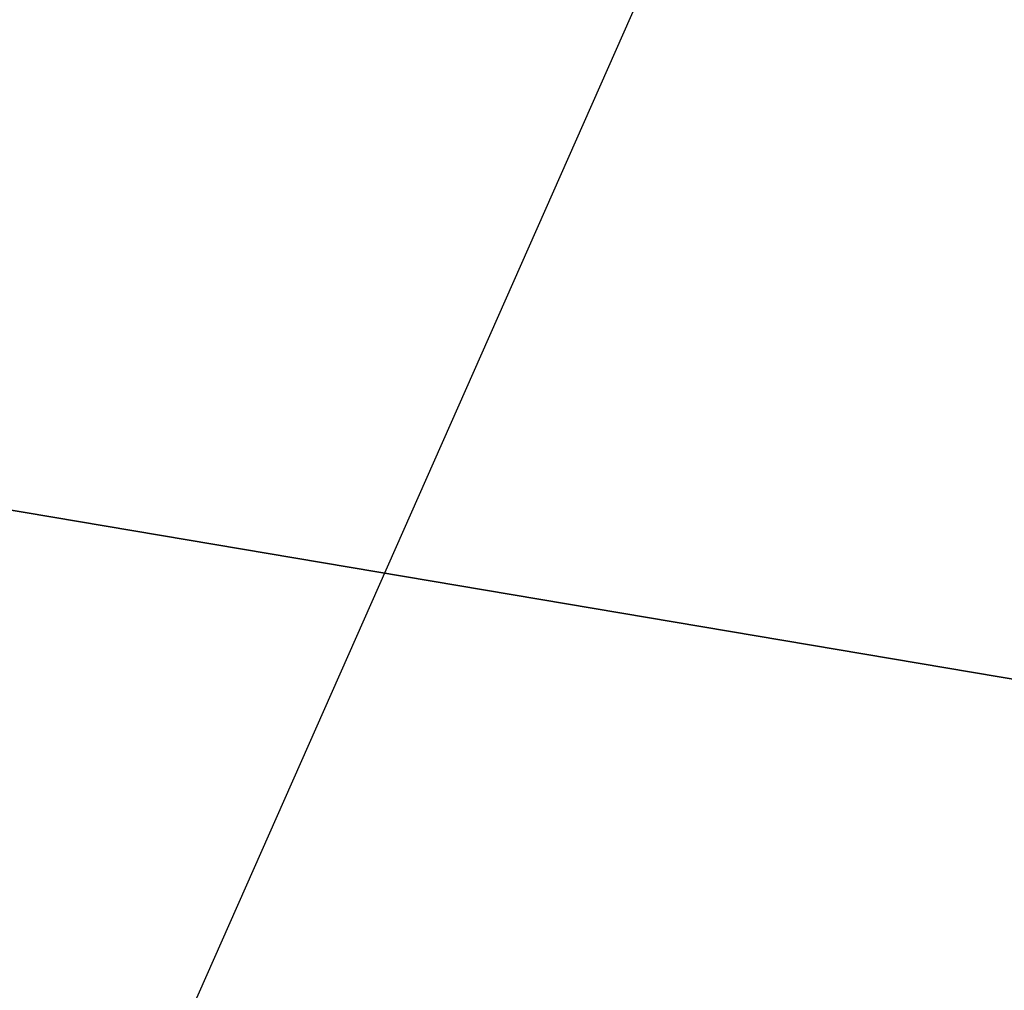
# Model space of a CAD drawing. Extents: x 0 to 80, y 0 to 80.
# Tile 547 of 656: x 9.5593 to 9.5908, y 35.3601 to 35.3912. Entities that reach past the tile are written whole.
import ezdxf

# ---------------------------------------------------------------- set-up
doc = ezdxf.new("R2010")
doc.units = 0
doc.header["$LTSCALE"] = 25.4
doc.layers.get('0').update_dxf_attribs({"color": 13, "linetype": 'CONTINUOUS'})

# ---------------------------------------------------------------- blocks, each defined once
blk = doc.blocks.new('ORBIT-I-KINKIET-20-7806-78')
at = {"color": 7}
for p, q in [((26.402742, 35.64608, 302.383881), (25.678438, 35.76836, 302.75235)), ((26.402742, 35.64608, 302.383881), (25.678438, 35.76836, 302.75235)), ((25.989166, 35.76836, 344.976257), (25.935089, 35.64608, 344.928497))]:
    blk.add_line(p, q, dxfattribs=at)
mesh = blk.add_polyface(dxfattribs=at)
corners = [(26.402742, 35.64608, 302.383881), (25.678438, 35.76836, 302.75235), (26.402742, 35.76836, 302.383881)]
mesh.append_faces([[corners[k] for k in face] for face in [(0, 1, 2)]], dxfattribs={"color": 7})
mesh = blk.add_polyface(dxfattribs=at)
corners = [(26.402742, 35.64608, 302.383881), (25.678438, 35.64608, 302.75235), (25.678438, 35.76836, 302.75235)]
mesh.append_faces([[corners[k] for k in face] for face in [(0, 1, 2)]], dxfattribs={"color": 7})

msp = doc.modelspace()

# ---------------------------------------------------------------- block references
at = {"color": 0}
msp.add_blockref('ORBIT-I-KINKIET-20-7806-78', (-16.396614, -0.346078, -57.5), dxfattribs=at)

doc.saveas('drawing.dxf')
